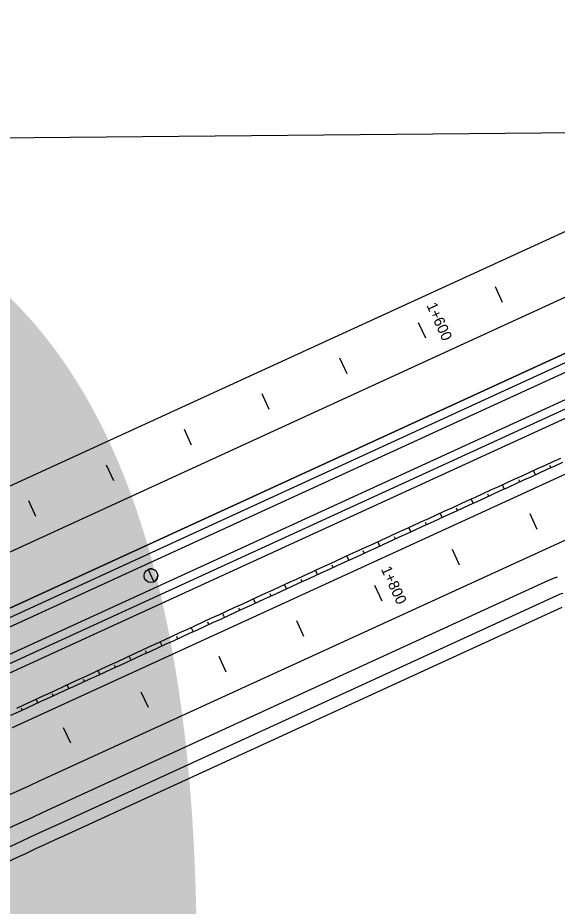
# Model space of a CAD drawing. Extents: x 6503541 to 6503743, y 5888004 to 5888145.
# Drawn here: x 6503631.525 to 6503633.039, y 5888067.071 to 5888069.564 of the extents above; entities that cross this region are included whole.
import ezdxf

# ---------------------------------------------------------------- set-up
doc = ezdxf.new("R2010")
doc.units = 0
doc.layers.add('12', color=7, linetype='Continuous')
doc.layers.add('tabela', color=7, linetype='Continuous')

msp = doc.modelspace()

# ---------------------------------------------------------------- linework, layer by layer
at = {"layer": '12'}
for p, q in [((6503624.2939, 5888064.5761), (6503641.7343, 5888072.5724)), ((6503624.3039, 5888064.5543), (6503641.7443, 5888072.5505)), ((6503624.3329, 5888064.491), (6503641.7733, 5888072.4873)), ((6503624.3429, 5888064.4692), (6503641.7833, 5888072.4655)), ((6503635.9151, 5888070.0878), (6503630.617, 5888067.6587)), ((6503629.1042, 5888066.6258), (6503636.0437, 5888069.8075)), ((6503634.4338, 5888069.5934), (6503631.3664, 5888068.1871)), ((6503627.508, 5888066.0761), (6503634.4475, 5888069.2578)), ((6503634.4475, 5888069.2578), (6503629.0351, 5888066.7763)), ((6503633.9446, 5888068.688), (6503631.5094, 5888067.5715)), ((6503633.2781, 5888068.1976), (6503631.5853, 5888067.4215)), ((6503633.0168, 5888067.9854), (6503631.6203, 5888067.3451)), ((6503633.0368, 5888067.9417), (6503631.6403, 5888067.3015)), ((6503633.0518, 5888067.909), (6503631.6553, 5888067.2687))]:
    msp.add_line(p, q, dxfattribs=at)
for points in [[(6503632.8855, 5888068.7648), (6503632.8655, 5888068.8084)], [(6503632.649, 5888068.7091), (6503632.669, 5888068.6655)], [(6503632.4492, 5888068.5647), (6503632.4292, 5888068.6084)], [(6503632.231, 5888068.4647), (6503632.211, 5888068.5083)], [(6503632.0129, 5888068.3647), (6503631.9928, 5888068.4083)], [(6503631.5229, 5888067.627), (6503631.5447, 5888067.6371), (6503631.5665, 5888067.6471), (6503631.5882, 5888067.6572), (6503631.61, 5888067.6673), (6503631.6318, 5888067.6773), (6503631.6536, 5888067.6874), (6503631.6754, 5888067.6975), (6503631.6972, 5888067.7076), (6503631.7189, 5888067.7176), (6503631.7407, 5888067.7277), (6503631.7625, 5888067.7378), (6503631.7843, 5888067.7479), (6503631.8061, 5888067.758), (6503631.8278, 5888067.768), (6503631.8496, 5888067.7781), (6503631.8714, 5888067.7882), (6503631.8932, 5888067.7983), (6503631.915, 5888067.8084), (6503631.9367, 5888067.8185), (6503631.9585, 5888067.8285), (6503631.9803, 5888067.8386), (6503632.0021, 5888067.8487), (6503632.0239, 5888067.8588), (6503632.0457, 5888067.8688), (6503632.0675, 5888067.8788), (6503632.0893, 5888067.8889), (6503632.1111, 5888067.8989), (6503632.1329, 5888067.9089), (6503632.1547, 5888067.9189), (6503632.1765, 5888067.9289), (6503632.1983, 5888067.9389), (6503632.2201, 5888067.949), (6503632.2419, 5888067.959), (6503632.2638, 5888067.969), (6503632.2856, 5888067.979), (6503632.3074, 5888067.989), (6503632.3292, 5888067.999), (6503632.351, 5888068.0091), (6503632.3728, 5888068.0191), (6503632.3946, 5888068.0291), (6503632.4164, 5888068.0391), (6503632.4382, 5888068.0491), (6503632.46, 5888068.0592), (6503632.4818, 5888068.0692), (6503632.5037, 5888068.0792), (6503632.5255, 5888068.0891), (6503632.5473, 5888068.0991), (6503632.5692, 5888068.1091), (6503632.591, 5888068.1191), (6503632.6128, 5888068.1291), (6503632.6346, 5888068.139), (6503632.6565, 5888068.149), (6503632.6783, 5888068.159), (6503632.7001, 5888068.169), (6503632.722, 5888068.1789), (6503632.7438, 5888068.1889), (6503632.7656, 5888068.1989), (6503632.7874, 5888068.2089), (6503632.8093, 5888068.2188), (6503632.8311, 5888068.2288), (6503632.8529, 5888068.2388), (6503632.8747, 5888068.2488), (6503632.8966, 5888068.2588), (6503632.9184, 5888068.2687), (6503632.9402, 5888068.2787), (6503632.9621, 5888068.2886), (6503632.9839, 5888068.2986), (6503633.0058, 5888068.3085), (6503633.0276, 5888068.3185), (6503633.0494, 5888068.3284)], [(6503631.5058, 5888067.6068), (6503631.5276, 5888067.6168), (6503631.5494, 5888067.6268), (6503631.5712, 5888067.6368), (6503631.593, 5888067.6468), (6503631.6148, 5888067.6568), (6503631.6367, 5888067.6668), (6503631.6585, 5888067.6768), (6503631.6803, 5888067.6868), (6503631.7021, 5888067.6968), (6503631.7239, 5888067.7068), (6503631.7457, 5888067.7168), (6503631.7676, 5888067.7268), (6503631.7894, 5888067.7368), (6503631.8112, 5888067.7468), (6503631.833, 5888067.7568), (6503631.8548, 5888067.7668), (6503631.8766, 5888067.7768), (6503631.8985, 5888067.7868), (6503631.9203, 5888067.7968), (6503631.9421, 5888067.8068), (6503631.9639, 5888067.8168), (6503631.9857, 5888067.8268), (6503632.0075, 5888067.8368), (6503632.0294, 5888067.8468), (6503632.0512, 5888067.8568), (6503632.073, 5888067.8668), (6503632.0948, 5888067.8768), (6503632.1166, 5888067.8868), (6503632.1384, 5888067.8968), (6503632.1602, 5888067.9068), (6503632.1821, 5888067.9168), (6503632.2039, 5888067.9268), (6503632.2257, 5888067.9368), (6503632.2475, 5888067.9468), (6503632.2693, 5888067.9569), (6503632.2911, 5888067.9669), (6503632.313, 5888067.9769), (6503632.3348, 5888067.9869), (6503632.3566, 5888067.9969), (6503632.3784, 5888068.0069), (6503632.4002, 5888068.0169), (6503632.422, 5888068.0269), (6503632.4439, 5888068.0369), (6503632.4657, 5888068.0469), (6503632.4875, 5888068.0569), (6503632.5093, 5888068.0669), (6503632.5311, 5888068.0769), (6503632.5529, 5888068.0869), (6503632.5748, 5888068.0969), (6503632.5966, 5888068.1069), (6503632.6184, 5888068.1169), (6503632.6402, 5888068.1269), (6503632.662, 5888068.1369), (6503632.6838, 5888068.1469), (6503632.7057, 5888068.1569), (6503632.7275, 5888068.1669), (6503632.7493, 5888068.1769), (6503632.7711, 5888068.1869), (6503632.7929, 5888068.1969), (6503632.8147, 5888068.2069), (6503632.8366, 5888068.2169), (6503632.8584, 5888068.2269), (6503632.8802, 5888068.2369), (6503632.902, 5888068.2469), (6503632.9238, 5888068.2569), (6503632.9456, 5888068.2669), (6503632.9674, 5888068.2769), (6503632.9893, 5888068.2869), (6503633.0111, 5888068.2969), (6503633.0329, 5888068.3069), (6503633.0547, 5888068.3169)], [(6503631.7947, 5888068.2646), (6503631.7747, 5888068.3083)], [(6503633.0213, 5888068.3016), (6503633.0186, 5888068.3074)], [(6503632.9777, 5888068.2816), (6503632.9723, 5888068.2933)], [(6503632.8904, 5888068.2416), (6503632.885, 5888068.2535)], [(6503632.934, 5888068.2616), (6503632.9313, 5888068.2675)], [(6503632.8468, 5888068.2216), (6503632.844, 5888068.2275)], [(6503631.5765, 5888068.1646), (6503631.5565, 5888068.2082)], [(6503632.8031, 5888068.2016), (6503632.7977, 5888068.2135)], [(6503632.7595, 5888068.1816), (6503632.7567, 5888068.1876)], [(6503632.7159, 5888068.1616), (6503632.7103, 5888068.1736)], [(6503632.9828, 5888068.1282), (6503632.9628, 5888068.1718)], [(6503632.6286, 5888068.1216), (6503632.623, 5888068.1337)], [(6503632.6722, 5888068.1416), (6503632.6695, 5888068.1476)], [(6503632.585, 5888068.1016), (6503632.5822, 5888068.1077)], [(6503632.5413, 5888068.0816), (6503632.5357, 5888068.0938)], [(6503632.4541, 5888068.0416), (6503632.4484, 5888068.0538)], [(6503632.4977, 5888068.0616), (6503632.4949, 5888068.0677)], [(6503632.7647, 5888068.0282), (6503632.7447, 5888068.0718)], [(6503632.4104, 5888068.0215), (6503632.4076, 5888068.0277)], [(6503631.8909, 5888068.0157), (6503631.9069, 5888067.9808)], [(6503632.3668, 5888068.0015), (6503632.3612, 5888068.0138)], [(6503632.3232, 5888067.9815), (6503632.3204, 5888067.9876)], [(6503632.2795, 5888067.9615), (6503632.274, 5888067.9737)], [(6503632.5265, 5888067.9718), (6503632.5465, 5888067.9282)], [(6503632.1923, 5888067.9215), (6503632.1867, 5888067.9336)], [(6503632.2359, 5888067.9415), (6503632.2331, 5888067.9476)], [(6503632.1486, 5888067.9015), (6503632.1459, 5888067.9076)], [(6503632.105, 5888067.8815), (6503632.0995, 5888067.8936)], [(6503632.0177, 5888067.8415), (6503632.0123, 5888067.8534)], [(6503632.0614, 5888067.8615), (6503632.0586, 5888067.8675)], [(6503632.3283, 5888067.8281), (6503632.3083, 5888067.8718)], [(6503631.9741, 5888067.8215), (6503631.9714, 5888067.8274)], [(6503631.9305, 5888067.8015), (6503631.9252, 5888067.8131)], [(6503631.8869, 5888067.7815), (6503631.8842, 5888067.7872)], [(6503631.8432, 5888067.7615), (6503631.838, 5888067.7728)], [(6503632.1102, 5888067.7281), (6503632.0902, 5888067.7717)], [(6503631.756, 5888067.7215), (6503631.7509, 5888067.7324)], [(6503631.7996, 5888067.7415), (6503631.797, 5888067.747)], [(6503631.7123, 5888067.7015), (6503631.7098, 5888067.7069)], [(6503631.6687, 5888067.6815), (6503631.6638, 5888067.6921)], [(6503631.6251, 5888067.6614), (6503631.6226, 5888067.6667)], [(6503631.892, 5888067.6281), (6503631.872, 5888067.6717)], [(6503631.5814, 5888067.6414), (6503631.5767, 5888067.6519)], [(6503631.5378, 5888067.6214), (6503631.5354, 5888067.6266)], [(6503631.6739, 5888067.5281), (6503631.6539, 5888067.5717)]]:
    msp.add_lwpolyline(points, dxfattribs=at)
msp.add_circle((6503631.8989, 5888067.9982), 0.0192, dxfattribs=at)
for centre, radius, start, end in [((6503631.8989, 5888067.9982), 0.0192, 350.1838, 114.6311), ((6503631.8989, 5888067.9982), 0.0192, 294.6311, 350.1838), ((6503633.1168, 5888067.7672), 0.24, 108.9205, 114.6311), ((6503633.1168, 5888067.7672), 0.192, 108.9205, 114.6311), ((6503637.5518, 5888054.4081), 14.316, 114.63106, 118.44513), ((6503637.5518, 5888054.4081), 14.232, 114.63106, 118.44513), ((6503637.5518, 5888054.4081), 14.184, 114.63106, 118.44513), ((6503637.5518, 5888054.4081), 14.148, 114.63106, 118.44513)]:
    msp.add_arc(centre, radius, start, end, dxfattribs=at)
at = {"layer": 'tabela'}
msp.add_line((6503626.998, 5888069.1851), (6503634.2334, 5888069.2527), dxfattribs=at)

# ---------------------------------------------------------------- texts
at = {"layer": '12'}
for s, height, rotation, p in [('9', 4.223, 0.7393, (6503629.1823, 5888064.7741)), ('1+600', 0.03, 294.6311, (6503632.6715, 5888068.7567)), ('1+800', 0.03, 294.6311, (6503632.5438, 5888068.017))]:
    msp.add_text(s, height=height, rotation=rotation, dxfattribs=at).set_placement(p)

doc.saveas('drawing.dxf')
